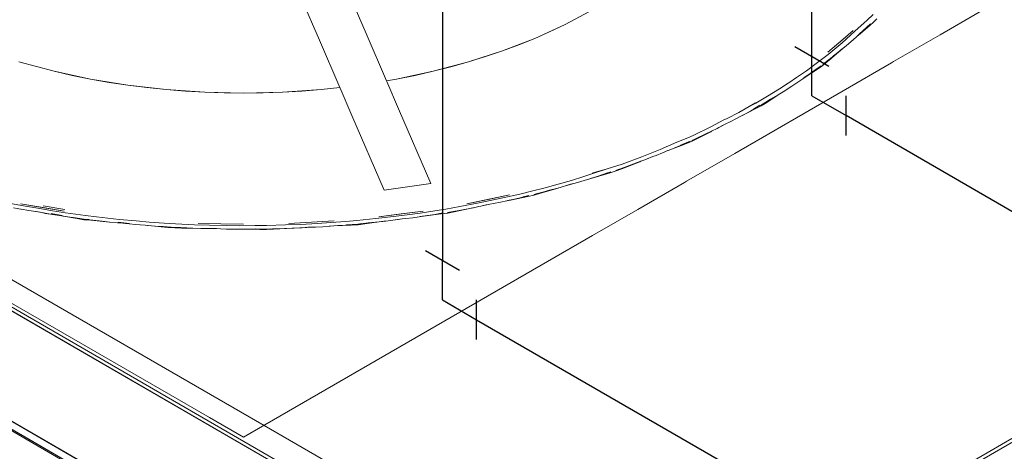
# Model space of a CAD drawing. Header units: millimetres. Extents: x -16331 to -10174, y -4135 to -3584.
# Tile 400 of 456: x -10207.06 to -10202.05, y -3993.86 to -3991.66. Entities that reach past the tile are written whole.
import ezdxf

# ---------------------------------------------------------------- set-up
doc = ezdxf.new("R2010")
doc.units = ezdxf.units.MM
for name, color, linetype in [('AF-Condutos', 4, 'Continuous'), ('AF-Conexões', 4, 'Continuous'), ('AL-Condutos', 3, 'Continuous'), ('AL-Conexões', 4, 'Continuous')]:
    doc.layers.add(name, color=color, linetype=linetype)
for name, color, linetype, lineweight in [('IFC-IfcBuildingElementProxy-Contorno', 250, 'Continuous', 5), ('IFC-IfcFlowTerminal-Contorno', 250, 'Continuous', 5), ('IFC-IfcRoof-Contorno', 250, 'Continuous', 5), ('IFC-IfcWallStandardCase-Contorno', 250, 'Continuous', 5), ('IFC-Laje-Contorno', 134, 'Continuous', 5), ('IFC-Viga-Contorno', 66, 'Continuous', 5)]:
    doc.layers.add(name, color=color, linetype=linetype, lineweight=lineweight)

msp = doc.modelspace()

# ---------------------------------------------------------------- linework, layer by layer
at = {"layer": 'AF-Condutos'}
for p, q in [((-10204.9076, -3989.6876), (-10204.9076, -3992.8876)), ((-10204.7344, -3993.1876), (-10202.3174, -3994.5831))]:
    msp.add_line(p, q, dxfattribs=at)
at = {"layer": 'AF-Conexões'}
for p, q in [((-10204.821, -3992.9376), (-10204.9942, -3992.8376)), ((-10204.9076, -3993.0876), (-10204.9076, -3992.8876)), ((-10204.9076, -3993.0876), (-10204.7344, -3993.1876)), ((-10204.7344, -3993.2876), (-10204.7344, -3993.0876))]:
    msp.add_line(p, q, dxfattribs=at)
at = {"layer": 'AL-Condutos'}
for p, q in [((-10203.0306, -3991.8517), (-10203.0306, -3989.5349)), ((-10200.4818, -3993.5233), (-10202.8574, -3992.1517))]:
    msp.add_line(p, q, dxfattribs=at)
at = {"layer": 'AL-Conexões'}
for p, q in [((-10202.944, -3991.9017), (-10203.1172, -3991.8017)), ((-10203.0306, -3992.0517), (-10203.0306, -3991.8517)), ((-10203.0306, -3992.0517), (-10202.8574, -3992.1517)), ((-10202.8574, -3992.2517), (-10202.8574, -3992.0517))]:
    msp.add_line(p, q, dxfattribs=at)
at = {"layer": 'IFC-IfcBuildingElementProxy-Contorno', "lineweight": 5}
for p, q in [((-10213.4234, -3990.0994), (-10203.9857, -3995.5483)), ((-10202.3796, -3991.7412), (-10202.1492, -3991.6081)), ((-10202.6158, -3991.8775), (-10202.3796, -3991.7412)), ((-10202.8723, -3992.0256), (-10202.6265, -3991.8837)), ((-10202.6265, -3991.8837), (-10202.6158, -3991.8775)), ((-10203.4222, -3992.3431), (-10202.8723, -3992.0256)), ((-10203.668, -3992.485), (-10203.4222, -3992.3431)), ((-10203.9149, -3992.6275), (-10203.6787, -3992.4912)), ((-10203.6787, -3992.4912), (-10203.668, -3992.485)), ((-10204.1453, -3992.7606), (-10203.9149, -3992.6275)), ((-10207.8076, -3992.6941), (-10206.0921, -3993.6846)), ((-10205.9189, -3993.7846), (-10204.1453, -3992.7606)), ((-10206.2616, -3994.2343), (-10208.2039, -3993.1129)), ((-10206.0921, -3993.6846), (-10205.9189, -3993.7846))]:
    msp.add_line(p, q, dxfattribs=at)
at = {"layer": 'IFC-IfcFlowTerminal-Contorno', "lineweight": 5}
for p, q in [((-10205.647, -3991.5054), (-10205.5331, -3991.7691)), ((-10205.2954, -3991.7349), (-10205.4035, -3991.4846)), ((-10204.2842, -3991.6891), (-10204.1391, -3991.6117)), ((-10204.1391, -3991.6117), (-10204.2842, -3991.6891)), ((-10202.7493, -3991.6665), (-10202.72, -3991.6377)), ((-10202.7173, -3991.6774), (-10202.7015, -3991.6594)), ((-10204.2842, -3991.6891), (-10204.4394, -3991.7598)), ((-10204.3606, -3991.7253), (-10204.2842, -3991.6891)), ((-10202.8125, -3991.7232), (-10202.7647, -3991.6809)), ((-10202.7963, -3991.7445), (-10202.737, -3991.6941)), ((-10202.7702, -3991.7187), (-10202.7525, -3991.7028)), ((-10202.7647, -3991.6809), (-10202.7493, -3991.6665)), ((-10202.7525, -3991.7028), (-10202.7337, -3991.6859)), ((-10202.7337, -3991.6859), (-10202.744, -3991.6951)), ((-10202.737, -3991.6941), (-10202.7173, -3991.6774)), ((-10205.192, -3991.9744), (-10205.2954, -3991.7349)), ((-10204.4394, -3991.7598), (-10204.6037, -3991.8231)), ((-10204.5204, -3991.7924), (-10204.4394, -3991.7598)), ((-10204.4394, -3991.7598), (-10204.3606, -3991.7253)), ((-10202.95, -3991.8296), (-10202.8714, -3991.763)), ((-10202.8204, -3991.7194), (-10202.8852, -3991.7745)), ((-10202.8778, -3991.7822), (-10202.8125, -3991.7232)), ((-10202.8714, -3991.763), (-10202.8204, -3991.7194)), ((-10202.8332, -3991.7766), (-10202.8061, -3991.7535)), ((-10202.8061, -3991.7535), (-10202.8011, -3991.7485)), ((-10202.8011, -3991.7485), (-10202.7902, -3991.7377)), ((-10202.8011, -3991.7485), (-10202.7963, -3991.7445)), ((-10202.7902, -3991.7377), (-10202.7702, -3991.7187)), ((-10205.5331, -3991.7691), (-10205.4298, -3992.0084)), ((-10204.6037, -3991.8231), (-10204.5204, -3991.7924)), ((-10202.8852, -3991.7745), (-10202.95, -3991.8296)), ((-10202.9485, -3991.841), (-10202.8778, -3991.7822)), ((-10202.9185, -3991.8483), (-10202.8739, -3991.8104)), ((-10202.8995, -3991.8303), (-10202.8765, -3991.8125)), ((-10202.8765, -3991.8125), (-10202.8739, -3991.8104)), ((-10202.8739, -3991.8104), (-10202.855, -3991.7956)), ((-10202.855, -3991.7956), (-10202.8332, -3991.7766)), ((-10204.6037, -3991.8231), (-10204.7761, -3991.8789)), ((-10204.7761, -3991.8789), (-10204.6889, -3991.852)), ((-10204.6889, -3991.852), (-10204.6037, -3991.8231)), ((-10203.0092, -3991.8873), (-10202.9485, -3991.841)), ((-10202.9602, -3991.8837), (-10202.9332, -3991.8608)), ((-10202.94, -3991.8645), (-10202.9217, -3991.8488)), ((-10202.9332, -3991.8608), (-10202.9185, -3991.8483)), ((-10202.9217, -3991.8488), (-10202.8995, -3991.8303)), ((-10207.061, -3991.8789), (-10206.8815, -3991.9266)), ((-10204.7761, -3991.8789), (-10204.9555, -3991.9266)), ((-10204.9555, -3991.9266), (-10204.865, -3991.9038)), ((-10204.865, -3991.9038), (-10204.7761, -3991.8789)), ((-10203.0585, -3991.9234), (-10203.0155, -3991.8922)), ((-10203.0404, -3991.9369), (-10203.0038, -3991.9126)), ((-10203.0155, -3991.8922), (-10203.0092, -3991.8873)), ((-10203.0038, -3991.9126), (-10202.9833, -3991.8989)), ((-10203.0029, -3991.9155), (-10202.9798, -3991.9004)), ((-10202.9833, -3991.8989), (-10202.9924, -3991.9048)), ((-10202.9798, -3991.9004), (-10202.9602, -3991.8837)), ((-10202.9505, -3991.871), (-10202.976, -3991.8916)), ((-10202.976, -3991.8916), (-10202.9649, -3991.8832)), ((-10202.9649, -3991.8832), (-10202.9413, -3991.8655)), ((-10202.9413, -3991.8655), (-10202.94, -3991.8645)), ((-10206.8815, -3991.9266), (-10206.7895, -3991.9474)), ((-10206.6961, -3991.9661), (-10206.8815, -3991.9266)), ((-10206.7895, -3991.9474), (-10206.6961, -3991.9661)), ((-10205.1409, -3991.9661), (-10205.0475, -3991.9474)), ((-10204.9555, -3991.9266), (-10205.1407, -3991.9661)), ((-10205.0475, -3991.9474), (-10204.9555, -3991.9266)), ((-10203.1486, -3991.9851), (-10203.1096, -3991.9586)), ((-10203.1096, -3991.9586), (-10203.0585, -3991.9234)), ((-10203.0774, -3991.9648), (-10203.0745, -3991.9624)), ((-10203.0745, -3991.9624), (-10203.0029, -3991.9155)), ((-10203.0745, -3991.9624), (-10203.0648, -3991.9543)), ((-10203.0648, -3991.9543), (-10203.0404, -3991.9369)), ((-10206.6961, -3991.9661), (-10206.6016, -3991.9827)), ((-10206.506, -3991.9971), (-10206.6961, -3991.9661)), ((-10206.6016, -3991.9827), (-10206.506, -3991.9971)), ((-10206.506, -3991.9971), (-10206.4094, -3992.0093)), ((-10206.3122, -3992.0193), (-10206.506, -3991.9971)), ((-10206.4094, -3992.0093), (-10206.3122, -3992.0193)), ((-10205.5249, -3992.0193), (-10205.4294, -3992.0092)), ((-10205.4298, -3992.0084), (-10205.4278, -3992.0129)), ((-10205.4278, -3992.0129), (-10205.3684, -3992.1506)), ((-10205.192, -3991.9744), (-10205.1409, -3991.9661)), ((-10205.1901, -3991.9788), (-10205.192, -3991.9744)), ((-10205.1307, -3992.1164), (-10205.1901, -3991.9788)), ((-10205.1407, -3991.9661), (-10205.1409, -3991.9661)), ((-10203.1948, -3992.0152), (-10203.1508, -3991.9866)), ((-10203.1767, -3992.0301), (-10203.1327, -3992.0016)), ((-10203.1508, -3991.9866), (-10203.1486, -3991.9851)), ((-10203.1327, -3992.0016), (-10203.108, -3991.985)), ((-10203.108, -3991.985), (-10203.0774, -3991.9648)), ((-10206.3122, -3992.0193), (-10206.2143, -3992.0272)), ((-10206.1159, -3992.0328), (-10206.3122, -3992.0193)), ((-10206.2143, -3992.0272), (-10206.116, -3992.0328)), ((-10206.116, -3992.0328), (-10206.0173, -3992.0361)), ((-10205.9185, -3992.0372), (-10206.1159, -3992.0328)), ((-10206.0173, -3992.0361), (-10205.9185, -3992.0372)), ((-10205.9185, -3992.0372), (-10205.8197, -3992.0361)), ((-10205.9184, -3992.0372), (-10205.9185, -3992.0372)), ((-10205.7211, -3992.0328), (-10205.9184, -3992.0372)), ((-10205.8197, -3992.0361), (-10205.7211, -3992.0328)), ((-10205.5248, -3992.0193), (-10205.7211, -3992.0328)), ((-10205.7211, -3992.0328), (-10205.6227, -3992.0272)), ((-10205.6227, -3992.0272), (-10205.5249, -3992.0193)), ((-10205.5247, -3992.0193), (-10205.5248, -3992.0193)), ((-10203.315, -3992.0875), (-10203.2556, -3992.0522)), ((-10203.2656, -3992.0876), (-10203.1971, -3992.0427)), ((-10203.2556, -3992.0522), (-10203.1948, -3992.0152)), ((-10203.2407, -3992.0678), (-10203.2015, -3992.0452)), ((-10203.2015, -3992.0452), (-10203.1938, -3992.0405)), ((-10203.1971, -3992.0427), (-10203.1938, -3992.0405)), ((-10203.1938, -3992.0405), (-10203.1767, -3992.0301)), ((-10203.4014, -3992.1357), (-10203.3172, -3992.0862)), ((-10203.3172, -3992.0862), (-10203.3755, -3992.1183)), ((-10203.3755, -3992.1183), (-10203.3477, -3992.1042)), ((-10203.3477, -3992.1042), (-10203.315, -3992.0875)), ((-10203.2946, -3992.0993), (-10203.3279, -3992.1193)), ((-10203.326, -3992.1183), (-10203.2946, -3992.0993)), ((-10203.3149, -3992.116), (-10203.2887, -3992.1027)), ((-10203.2918, -3992.1009), (-10203.2652, -3992.0837)), ((-10203.2887, -3992.1027), (-10203.2689, -3992.0897)), ((-10203.2689, -3992.0897), (-10203.2656, -3992.0876)), ((-10203.2652, -3992.0837), (-10203.2407, -3992.0678)), ((-10205.3684, -3992.1506), (-10205.2047, -3992.5296)), ((-10204.967, -3992.4954), (-10205.1307, -3992.1164)), ((-10203.4608, -3992.1654), (-10203.4014, -3992.1357)), ((-10203.4133, -3992.1667), (-10203.3915, -3992.155)), ((-10203.3915, -3992.155), (-10203.3721, -3992.1446)), ((-10203.3915, -3992.155), (-10203.383, -3992.1507)), ((-10203.383, -3992.1507), (-10203.3716, -3992.1449)), ((-10203.3721, -3992.1446), (-10203.3426, -3992.1283)), ((-10203.3716, -3992.1449), (-10203.3611, -3992.1395)), ((-10203.3611, -3992.1395), (-10203.3149, -3992.116)), ((-10203.3426, -3992.1283), (-10203.326, -3992.1183)), ((-10203.6339, -3992.2517), (-10203.5437, -3992.2082)), ((-10203.5437, -3992.2082), (-10203.4775, -3992.1738)), ((-10203.5124, -3992.2168), (-10203.5031, -3992.2118)), ((-10203.5031, -3992.2118), (-10203.4818, -3992.2003)), ((-10203.5031, -3992.2118), (-10203.4939, -3992.2071)), ((-10203.4939, -3992.2071), (-10203.4674, -3992.1936)), ((-10203.4818, -3992.2003), (-10203.4674, -3992.1936)), ((-10203.4775, -3992.1738), (-10203.4649, -3992.1675)), ((-10203.4674, -3992.1936), (-10203.4459, -3992.1836)), ((-10203.4649, -3992.1675), (-10203.4608, -3992.1654)), ((-10203.4459, -3992.1836), (-10203.4133, -3992.1667)), ((-10203.7179, -3992.2868), (-10203.6618, -3992.264)), ((-10203.6618, -3992.264), (-10203.6339, -3992.2517)), ((-10203.6189, -3992.2676), (-10203.574, -3992.2459)), ((-10203.6129, -3992.2677), (-10203.5451, -3992.2332)), ((-10203.574, -3992.2459), (-10203.5414, -3992.2313)), ((-10203.5451, -3992.2332), (-10203.5414, -3992.2313)), ((-10203.5414, -3992.2313), (-10203.5408, -3992.2311)), ((-10203.5408, -3992.2311), (-10203.5124, -3992.2168)), ((-10203.8012, -3992.3238), (-10203.7179, -3992.2868)), ((-10203.7558, -3992.3266), (-10203.6993, -3992.3029)), ((-10203.7434, -3992.322), (-10203.7077, -3992.3079)), ((-10203.7077, -3992.3079), (-10203.6679, -3992.2923)), ((-10203.6993, -3992.3029), (-10203.6978, -3992.3022)), ((-10203.6978, -3992.3022), (-10203.6673, -3992.2891)), ((-10203.6496, -3992.2814), (-10203.69, -3992.2979)), ((-10203.6679, -3992.2923), (-10203.639, -3992.281)), ((-10203.6673, -3992.2891), (-10203.6496, -3992.2814)), ((-10203.6417, -3992.279), (-10203.6189, -3992.2676)), ((-10203.6331, -3992.2746), (-10203.6417, -3992.279)), ((-10203.639, -3992.281), (-10203.6129, -3992.2677)), ((-10203.9946, -3992.3972), (-10203.8946, -3992.3602)), ((-10203.8946, -3992.3602), (-10203.8012, -3992.3238)), ((-10203.88, -3992.3755), (-10203.8393, -3992.3596)), ((-10203.856, -3992.3656), (-10203.8393, -3992.3596)), ((-10203.8393, -3992.3596), (-10203.8226, -3992.3536)), ((-10203.8226, -3992.3536), (-10203.7905, -3992.3411)), ((-10203.7905, -3992.3411), (-10203.7622, -3992.3293)), ((-10203.7622, -3992.3293), (-10203.7558, -3992.3266)), ((-10203.7622, -3992.3293), (-10203.7614, -3992.329)), ((-10203.7614, -3992.329), (-10203.7434, -3992.322)), ((-10204.0923, -3992.4282), (-10204.0443, -3992.4141)), ((-10204.0443, -3992.4141), (-10203.9946, -3992.3972)), ((-10203.9964, -3992.4212), (-10203.9059, -3992.3857)), ((-10203.9853, -3992.4146), (-10203.9491, -3992.4014)), ((-10203.9491, -3992.4014), (-10203.8996, -3992.3832)), ((-10203.9059, -3992.3857), (-10203.8996, -3992.3832)), ((-10203.8996, -3992.3832), (-10203.8898, -3992.3796)), ((-10203.8898, -3992.3796), (-10203.88, -3992.3755)), ((-10203.88, -3992.3755), (-10203.856, -3992.3656)), ((-10204.2529, -3992.4803), (-10204.1889, -3992.4613)), ((-10204.1889, -3992.4613), (-10204.1432, -3992.445)), ((-10204.1552, -3992.4707), (-10204.1218, -3992.4603)), ((-10204.0716, -3992.4214), (-10204.1473, -3992.4444)), ((-10204.1473, -3992.4444), (-10204.1134, -3992.4344)), ((-10204.1432, -3992.445), (-10204.0716, -3992.4214)), ((-10204.1417, -3992.4668), (-10204.0564, -3992.4417)), ((-10204.1218, -3992.4603), (-10204.0883, -3992.4494)), ((-10204.1134, -3992.4344), (-10204.0923, -3992.4282)), ((-10204.0883, -3992.4494), (-10204.0723, -3992.4435)), ((-10204.0532, -3992.4366), (-10204.0795, -3992.4457)), ((-10204.0723, -3992.4435), (-10204.0532, -3992.4366)), ((-10204.0564, -3992.4417), (-10204.0253, -3992.4326)), ((-10204.0276, -3992.4304), (-10203.9853, -3992.4146)), ((-10204.0151, -3992.4255), (-10204.0276, -3992.4304)), ((-10204.0253, -3992.4326), (-10203.9964, -3992.4212)), ((-10205.2047, -3992.5296), (-10205.0853, -3992.5137)), ((-10205.0853, -3992.5137), (-10204.967, -3992.4954)), ((-10204.3868, -3992.5177), (-10204.3199, -3992.4993)), ((-10204.3199, -3992.4993), (-10204.2529, -3992.4803)), ((-10204.3107, -3992.5165), (-10204.2939, -3992.5118)), ((-10204.2939, -3992.5118), (-10204.2835, -3992.5085)), ((-10204.2835, -3992.5085), (-10204.2399, -3992.4957)), ((-10204.2835, -3992.5085), (-10204.2577, -3992.5004)), ((-10204.2577, -3992.5004), (-10204.2399, -3992.4957)), ((-10204.2399, -3992.4957), (-10204.2221, -3992.491)), ((-10204.2221, -3992.491), (-10204.1888, -3992.4812)), ((-10204.1888, -3992.4812), (-10204.159, -3992.4719)), ((-10204.159, -3992.4719), (-10204.1417, -3992.4668)), ((-10204.159, -3992.4719), (-10204.1552, -3992.4707)), ((-10204.7847, -3992.5992), (-10204.5676, -3992.554)), ((-10204.5676, -3992.554), (-10204.6762, -3992.5766)), ((-10204.6016, -3992.5698), (-10204.5146, -3992.5495)), ((-10204.5623, -3992.5801), (-10204.4743, -3992.5618)), ((-10204.5146, -3992.5495), (-10204.4562, -3992.5353)), ((-10204.506, -3992.5667), (-10204.49, -3992.5624)), ((-10204.4688, -3992.5566), (-10204.4981, -3992.5641)), ((-10204.49, -3992.5624), (-10204.4688, -3992.5566)), ((-10204.4743, -3992.5618), (-10204.4415, -3992.555)), ((-10204.4562, -3992.5353), (-10204.3868, -3992.5177)), ((-10204.4432, -3992.5527), (-10204.3979, -3992.5401)), ((-10204.4252, -3992.5474), (-10204.4432, -3992.5527)), ((-10204.4415, -3992.555), (-10204.4103, -3992.5458)), ((-10204.4103, -3992.5458), (-10204.3202, -3992.5193)), ((-10204.3979, -3992.5401), (-10204.3633, -3992.5308)), ((-10204.3633, -3992.5308), (-10204.3287, -3992.5216)), ((-10204.3287, -3992.5216), (-10204.3107, -3992.5165)), ((-10204.3202, -3992.5193), (-10204.3164, -3992.5182)), ((-10204.3164, -3992.5182), (-10204.3107, -3992.5165)), ((-10207.1113, -3992.5958), (-10207.0466, -3992.6081)), ((-10206.9417, -3992.6177), (-10207.0525, -3992.5991)), ((-10207.0525, -3992.5991), (-10206.9365, -3992.6182)), ((-10207.0466, -3992.6081), (-10206.9531, -3992.6232)), ((-10206.827, -3992.6275), (-10206.9373, -3992.609)), ((-10204.8913, -3992.6257), (-10204.8192, -3992.6134)), ((-10204.8192, -3992.6134), (-10204.73, -3992.5963)), ((-10204.6762, -3992.5766), (-10204.7847, -3992.5992)), ((-10204.7439, -3992.6178), (-10204.7235, -3992.6138)), ((-10204.73, -3992.5963), (-10204.6564, -3992.5802)), ((-10204.7235, -3992.6138), (-10204.7125, -3992.6113)), ((-10204.7125, -3992.6113), (-10204.6668, -3992.6018)), ((-10204.7125, -3992.6113), (-10204.6855, -3992.6052)), ((-10204.6855, -3992.6052), (-10204.6668, -3992.6018)), ((-10204.6668, -3992.6018), (-10204.6482, -3992.5985)), ((-10204.6564, -3992.5802), (-10204.6016, -3992.5698)), ((-10204.6482, -3992.5985), (-10204.613, -3992.5912)), ((-10204.613, -3992.5912), (-10204.5815, -3992.5841)), ((-10204.5815, -3992.5841), (-10204.5623, -3992.5801)), ((-10204.5815, -3992.5841), (-10204.5774, -3992.5832)), ((-10204.5774, -3992.5832), (-10204.5418, -3992.5752)), ((-10204.5418, -3992.5752), (-10204.506, -3992.5667)), ((-10207.0868, -3992.619), (-10207.051, -3992.626)), ((-10207.0597, -3992.6245), (-10207.051, -3992.626)), ((-10207.051, -3992.626), (-10207.049, -3992.6264)), ((-10207.049, -3992.6264), (-10207.0104, -3992.6331)), ((-10207.0104, -3992.6331), (-10206.9984, -3992.6348)), ((-10206.9984, -3992.6348), (-10206.9723, -3992.6386)), ((-10206.9984, -3992.6348), (-10206.9541, -3992.6423)), ((-10206.9723, -3992.6386), (-10206.9525, -3992.6425)), ((-10206.9541, -3992.6423), (-10206.8803, -3992.6546)), ((-10206.9531, -3992.6232), (-10206.8902, -3992.635)), ((-10206.9525, -3992.6425), (-10206.9256, -3992.6478)), ((-10206.8309, -3992.6363), (-10206.9417, -3992.6177)), ((-10206.9365, -3992.6182), (-10206.8309, -3992.6363)), ((-10206.9256, -3992.6478), (-10206.8756, -3992.6554)), ((-10206.8409, -3992.6586), (-10206.8968, -3992.6492)), ((-10206.8902, -3992.635), (-10206.8238, -3992.6451)), ((-10206.8756, -3992.6554), (-10206.8636, -3992.6572)), ((-10206.8756, -3992.6554), (-10206.8437, -3992.6608)), ((-10206.8636, -3992.6572), (-10206.8254, -3992.6632)), ((-10206.8437, -3992.6608), (-10206.7633, -3992.6743)), ((-10206.8254, -3992.6632), (-10206.7862, -3992.6685)), ((-10206.8238, -3992.6451), (-10206.7217, -3992.6589)), ((-10206.7217, -3992.6589), (-10206.6653, -3992.6662)), ((-10205.2311, -3992.6653), (-10205.0879, -3992.6465)), ((-10205.1185, -3992.6508), (-10205.2311, -3992.6653)), ((-10205.1715, -3992.6659), (-10205.0865, -3992.6551)), ((-10205.0059, -3992.6363), (-10205.1185, -3992.6508)), ((-10205.0879, -3992.6465), (-10205.0059, -3992.6363)), ((-10205.0865, -3992.6551), (-10205.0205, -3992.6461)), ((-10205.026, -3992.665), (-10205.0041, -3992.6622)), ((-10205.0208, -3992.6643), (-10204.9835, -3992.659)), ((-10205.0205, -3992.6461), (-10204.9466, -3992.6347)), ((-10205.0041, -3992.6622), (-10204.915, -3992.6507)), ((-10204.9835, -3992.659), (-10204.9458, -3992.653)), ((-10204.9466, -3992.6347), (-10204.8913, -3992.6257)), ((-10204.9458, -3992.653), (-10204.9302, -3992.6501)), ((-10204.9071, -3992.6458), (-10204.939, -3992.6512)), ((-10204.9302, -3992.6501), (-10204.9071, -3992.6458)), ((-10204.915, -3992.6507), (-10204.8809, -3992.6463)), ((-10204.8821, -3992.6439), (-10204.8332, -3992.6344)), ((-10204.8629, -3992.6399), (-10204.8821, -3992.6439)), ((-10204.8821, -3992.6439), (-10204.8821, -3992.6439)), ((-10204.8809, -3992.6463), (-10204.848, -3992.6395)), ((-10204.848, -3992.6395), (-10204.7533, -3992.6198)), ((-10204.8332, -3992.6344), (-10204.7968, -3992.6277)), ((-10204.7968, -3992.6277), (-10204.7603, -3992.6211)), ((-10204.7603, -3992.6211), (-10204.7439, -3992.6178)), ((-10204.7533, -3992.6198), (-10204.7504, -3992.6192)), ((-10204.7504, -3992.6192), (-10204.7439, -3992.6178)), ((-10206.7862, -3992.6685), (-10206.7289, -3992.6774)), ((-10206.7289, -3992.6774), (-10206.7849, -3992.668)), ((-10206.7633, -3992.6743), (-10206.7298, -3992.6799)), ((-10206.7298, -3992.6799), (-10206.6953, -3992.683)), ((-10206.7289, -3992.6774), (-10206.6991, -3992.6803)), ((-10206.7052, -3992.6796), (-10206.7289, -3992.6774)), ((-10206.6991, -3992.6803), (-10206.6368, -3992.6874)), ((-10206.6953, -3992.683), (-10206.6006, -3992.6917)), ((-10206.6653, -3992.6662), (-10206.5515, -3992.6786)), ((-10206.6368, -3992.6874), (-10206.5981, -3992.6919)), ((-10206.6006, -3992.6917), (-10206.5986, -3992.6919)), ((-10206.5981, -3992.6919), (-10206.5586, -3992.6958)), ((-10206.5586, -3992.6958), (-10206.5465, -3992.6966)), ((-10206.4985, -3992.6985), (-10206.5561, -3992.6932)), ((-10206.5515, -3992.6786), (-10206.464, -3992.6865)), ((-10206.5465, -3992.6966), (-10206.5192, -3992.6986)), ((-10206.5465, -3992.6966), (-10206.4992, -3992.701)), ((-10206.5192, -3992.6986), (-10206.4985, -3992.701)), ((-10206.4985, -3992.701), (-10206.4696, -3992.7044)), ((-10206.4696, -3992.7044), (-10206.4178, -3992.7084)), ((-10206.464, -3992.6865), (-10206.3987, -3992.6922)), ((-10206.4178, -3992.7084), (-10206.4072, -3992.7092)), ((-10206.4178, -3992.7084), (-10206.3872, -3992.7112)), ((-10206.4072, -3992.7092), (-10206.3682, -3992.7124)), ((-10206.3987, -3992.6922), (-10206.3224, -3992.6974)), ((-10206.3872, -3992.7112), (-10206.303, -3992.7189)), ((-10206.3682, -3992.7124), (-10206.3284, -3992.7148)), ((-10206.2681, -3992.7195), (-10206.3257, -3992.7143)), ((-10206.3224, -3992.6974), (-10206.265, -3992.7007)), ((-10206.265, -3992.7007), (-10206.1684, -3992.7055)), ((-10206.1684, -3992.7055), (-10206.0918, -3992.7079)), ((-10206.0337, -3992.7007), (-10206.149, -3992.6986)), ((-10206.149, -3992.6986), (-10205.9184, -3992.7028)), ((-10206.0918, -3992.7079), (-10206.0038, -3992.7095)), ((-10205.9184, -3992.7028), (-10206.0337, -3992.7007)), ((-10206.0038, -3992.7095), (-10205.9371, -3992.7103)), ((-10205.9371, -3992.7103), (-10205.8605, -3992.7099)), ((-10205.8605, -3992.7099), (-10205.8029, -3992.7091)), ((-10205.8029, -3992.7091), (-10205.7058, -3992.7068)), ((-10205.7058, -3992.7068), (-10205.6294, -3992.7036)), ((-10205.6882, -3992.6987), (-10205.5445, -3992.6904)), ((-10205.5734, -3992.6924), (-10205.6882, -3992.6987)), ((-10205.6294, -3992.7036), (-10205.5422, -3992.6989)), ((-10205.4585, -3992.6861), (-10205.5734, -3992.6924)), ((-10205.5445, -3992.6904), (-10205.4585, -3992.6861)), ((-10205.5422, -3992.6989), (-10205.4753, -3992.6949)), ((-10205.5162, -3992.7155), (-10205.4842, -3992.7132)), ((-10205.4842, -3992.7132), (-10205.4602, -3992.7119)), ((-10205.4842, -3992.7132), (-10205.4785, -3992.7128)), ((-10205.4785, -3992.7128), (-10205.4399, -3992.7102)), ((-10205.4753, -3992.6949), (-10205.3994, -3992.6889)), ((-10205.4602, -3992.7119), (-10205.3714, -3992.707)), ((-10205.4399, -3992.7102), (-10205.401, -3992.707)), ((-10205.401, -3992.707), (-10205.3374, -3992.7027)), ((-10205.3994, -3992.6889), (-10205.3425, -3992.6839)), ((-10205.3374, -3992.7027), (-10205.3955, -3992.7058)), ((-10205.3714, -3992.707), (-10205.3367, -3992.7052)), ((-10205.3425, -3992.6839), (-10205.2466, -3992.6746)), ((-10205.3179, -3992.7001), (-10205.3374, -3992.7027)), ((-10205.3374, -3992.7027), (-10205.3371, -3992.7026)), ((-10205.3371, -3992.7026), (-10205.2856, -3992.6967)), ((-10205.3367, -3992.7052), (-10205.3026, -3992.7007)), ((-10205.3026, -3992.7007), (-10205.2053, -3992.6882)), ((-10205.2856, -3992.6967), (-10205.2483, -3992.6927)), ((-10205.2483, -3992.6927), (-10205.2103, -3992.6887)), ((-10205.2466, -3992.6746), (-10205.1715, -3992.6659)), ((-10205.2103, -3992.6887), (-10205.1965, -3992.6871)), ((-10205.2053, -3992.6882), (-10205.2002, -3992.6875)), ((-10205.2002, -3992.6875), (-10205.1965, -3992.6871)), ((-10205.1965, -3992.6871), (-10205.1719, -3992.6841)), ((-10205.1719, -3992.6841), (-10205.1604, -3992.6824)), ((-10205.1604, -3992.6824), (-10205.1133, -3992.6763)), ((-10205.1604, -3992.6824), (-10205.1326, -3992.6783)), ((-10205.1326, -3992.6783), (-10205.1133, -3992.6763)), ((-10205.1133, -3992.6763), (-10205.0942, -3992.6744)), ((-10205.0942, -3992.6744), (-10205.0577, -3992.6697)), ((-10205.0577, -3992.6697), (-10205.026, -3992.665)), ((-10205.026, -3992.665), (-10205.0208, -3992.6643)), ((-10206.3284, -3992.7148), (-10206.2681, -3992.7195)), ((-10206.303, -3992.7189), (-10206.2685, -3992.7221)), ((-10206.2685, -3992.7221), (-10206.2336, -3992.7227)), ((-10206.2681, -3992.7195), (-10206.2378, -3992.7202)), ((-10206.2449, -3992.72), (-10206.2681, -3992.7195)), ((-10206.2378, -3992.7202), (-10206.1756, -3992.7227)), ((-10206.2336, -3992.7227), (-10206.1354, -3992.7245)), ((-10206.1756, -3992.7227), (-10206.1365, -3992.7244)), ((-10206.1365, -3992.7244), (-10206.1321, -3992.7245)), ((-10206.1354, -3992.7245), (-10206.1321, -3992.7245)), ((-10206.1321, -3992.7245), (-10206.0967, -3992.7254)), ((-10206.0967, -3992.7254), (-10206.0847, -3992.7254)), ((-10206.0847, -3992.7254), (-10206.0567, -3992.7254)), ((-10206.0847, -3992.7254), (-10206.0354, -3992.7263)), ((-10206.0567, -3992.7254), (-10206.0354, -3992.7263)), ((-10206.0354, -3992.7263), (-10206.0048, -3992.7276)), ((-10206.0048, -3992.7276), (-10205.952, -3992.7278)), ((-10205.952, -3992.7278), (-10205.943, -3992.7278)), ((-10205.952, -3992.7278), (-10205.9237, -3992.7283)), ((-10205.943, -3992.7278), (-10205.9039, -3992.7281)), ((-10205.9237, -3992.7283), (-10205.8366, -3992.7299)), ((-10205.9039, -3992.7281), (-10205.8642, -3992.7276)), ((-10205.8642, -3992.7276), (-10205.8018, -3992.728)), ((-10205.8018, -3992.728), (-10205.8601, -3992.7269)), ((-10205.8366, -3992.7299), (-10205.8017, -3992.7305)), ((-10205.8018, -3992.728), (-10205.7715, -3992.7265)), ((-10205.7793, -3992.7268), (-10205.8018, -3992.728)), ((-10205.8017, -3992.7305), (-10205.7669, -3992.7286)), ((-10205.7715, -3992.7265), (-10205.7103, -3992.7245)), ((-10205.7669, -3992.7286), (-10205.6685, -3992.7233)), ((-10205.7103, -3992.7245), (-10205.6714, -3992.7233)), ((-10205.6714, -3992.7233), (-10205.6616, -3992.7229)), ((-10205.6685, -3992.7233), (-10205.6633, -3992.723)), ((-10205.6633, -3992.723), (-10205.6202, -3992.7206)), ((-10205.6616, -3992.7229), (-10205.632, -3992.7215)), ((-10205.632, -3992.7215), (-10205.6202, -3992.7206)), ((-10205.6202, -3992.7206), (-10205.5725, -3992.718)), ((-10205.6202, -3992.7206), (-10205.5921, -3992.7186)), ((-10205.5921, -3992.7186), (-10205.5725, -3992.718)), ((-10205.5725, -3992.718), (-10205.5532, -3992.7175)), ((-10205.5532, -3992.7175), (-10205.5162, -3992.7155))]:
    msp.add_line(p, q, dxfattribs=at)
at = {"layer": 'IFC-IfcRoof-Contorno', "lineweight": 5}
for p, q in [((-10203.9788, -3995.5443), (-10213.9724, -3989.7745)), ((-10205.8146, -3993.7244), (-10208.5687, -3992.1343)), ((-10208.69, -3992.2043), (-10203.9784, -3994.9245)), ((-10203.8572, -3994.8545), (-10205.8146, -3993.7244))]:
    msp.add_line(p, q, dxfattribs=at)
at = {"layer": 'IFC-IfcWallStandardCase-Contorno', "lineweight": 5}
for p, q in [((-10213.4164, -3990.0954), (-10204.5157, -3995.2343)), ((-10204.1, -3994.8543), (-10208.69, -3992.2043)), ((-10199.3729, -3992.2651), (-10203.8575, -3994.8543))]:
    msp.add_line(p, q, dxfattribs=at)
at = {"layer": 'IFC-Laje-Contorno', "lineweight": 5}
for p, q in [((-10213.4701, -3989.4644), (-10203.9788, -3994.9442)), ((-10204.4638, -3995.2243), (-10213.9551, -3989.7445)), ((-10203.4245, -3994.6243), (-10198.367, -3991.7043))]:
    msp.add_line(p, q, dxfattribs=at)
at = {"layer": 'IFC-Viga-Contorno', "lineweight": 5}
for p, q in [((-10203.9788, -3994.9443), (-10213.4701, -3989.4645)), ((-10213.9551, -3989.7445), (-10204.4638, -3995.2243)), ((-10198.367, -3991.7043), (-10203.4245, -3994.6243))]:
    msp.add_line(p, q, dxfattribs=at)

doc.saveas('drawing.dxf')
